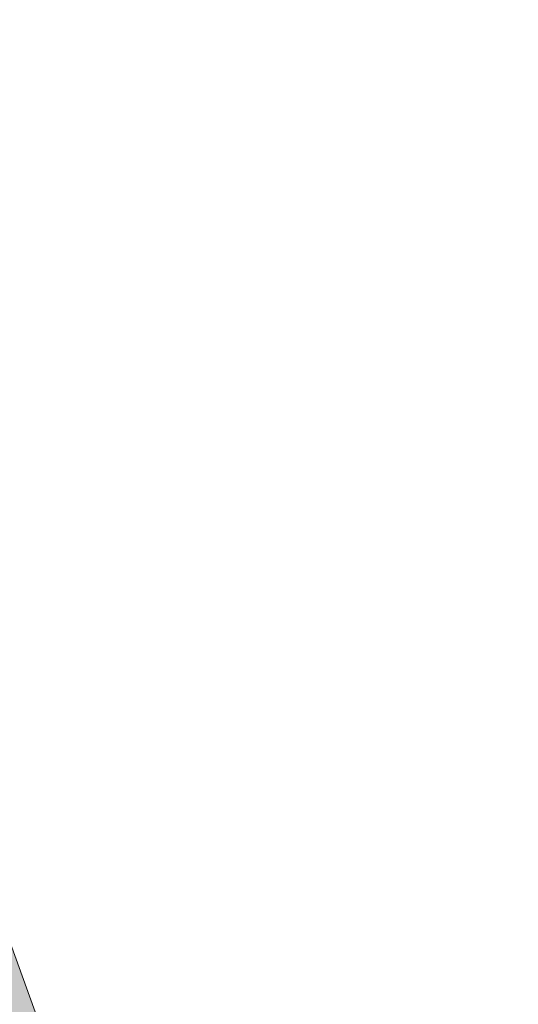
# Model space of a CAD drawing. Header units: millimetres. Extents: x -767 to 1132, y -388 to 938.
# Tile 451 of 656: x -623 to -613, y 248 to 266. Entities that reach past the tile are written whole.
import ezdxf

# ---------------------------------------------------------------- set-up
doc = ezdxf.new("R2010")
doc.units = ezdxf.units.MM
doc.header["$LTSCALE"] = 0.5
doc.layers.add('Enscape-Ex_Gehweg', color=255, linetype='Continuous', lineweight=5)
doc.layers.add('LPB_-_LPB_SRF_PROM', color=255, linetype='Continuous', lineweight=13)

# ---------------------------------------------------------------- blocks, each defined once
blk = doc.blocks.new('S_Gehweg_ex1 (2D)')
at = {"layer": 'Enscape-Ex_Gehweg', "linetype": 'Continuous', "lineweight": 0}
h = blk.add_hatch(color=254, dxfattribs=at)
h.paths.add_polyline_path([(-78.751, 51.957), (-79.244, 51.943), (-79.734, 51.888), (-80.217, 51.794), (-80.692, 51.66), (-81.153, 51.487), (-81.599, 51.277), (-82.027, 51.031), (-82.734, 50.569), (-83.425, 50.083), (-84.1, 49.574), (-84.757, 49.044), (-85.397, 48.492), (-86.018, 47.919), (-86.619, 47.325), (-87.201, 46.712), (-87.204, 46.714), (-88.291, 47.748), (-88.366, 47.669), (-89.765, 46.13), (-90.987, 44.708), (-89.812, 43.717), (-90.632, 42.482), (-91.337, 41.177), (-91.92, 39.814), (-92.377, 38.403), (-92.703, 36.957), (-92.896, 35.487), (-92.955, 34.005), (-92.879, 32.524), (-64.459, -50.124), (-40.127, -117.038), (-22.353, -166.308), (-7.385, -207.822), (-0.914, -206.36), (-1.442, -204.573), (-6.331, -205.7), (-20.836, -165.7), (-36.705, -121.765), (-46.668, -94.636), (-60.534, -56.068), (-79.701, -2.504), (-78.237, -1.975), (-81.678, 7.555), (-81.821, 7.503), (-81.948, 7.829), (-82.111, 7.765), (-82.623, 9.177), (-82.45, 9.24), (-84.939, 16.146), (-87.47, 23.166), (-87.643, 23.103), (-88.146, 24.495), (-87.958, 24.569), (-88.098, 24.923), (-87.956, 24.967), (-90.441, 31.866), (-90.416, 31.874), (-90.525, 32.175), (-90.914, 33.38), (-91.248, 34.918), (-91.377, 36.13), (-91.444, 37.135), (-91.415, 37.289), (-91.188, 38.273), (-90.695, 39.641), (-90.43, 40.198), (-90.045, 40.883), (-89.607, 41.519), (-88.284, 43.165), (-86.369, 45.336), (-85.335, 46.401), (-84.323, 47.28), (-83.11, 48.155), (-81.59, 49.023), (-80.005, 49.711), (-78.508, 49.998), (-77.157, 49.955), (-77.156, 49.966), (-62.544, 48.646), (-62.511, 48.915), (-58.031, 48.524), (-58.055, 48.255), (-33.888, 45.922), (-33.948, 45.065), (-15.464, 43.356), (-15.87, 39.177), (-7.637, 38.564), (-7.721, 37.486), (34.32, 34.315), (34.899, 34.214), (35.448, 34.001), (35.944, 33.685), (36.37, 33.279), (36.707, 32.797), (36.945, 32.259), (37.072, 31.685), (37.086, 31.097), (37.055, 30.691), (38.721, 30.565), (39.155, 36.282), (39.13, 37.444), (38.882, 38.579), (38.42, 39.645), (37.76, 40.603), (36.929, 41.415), (35.956, 42.051), (34.879, 42.488), (33.738, 42.709), (26.699, 43.377), (24.708, 43.566), (23.924, 43.623), (23.137, 43.645), (22.35, 43.634), (21.565, 43.588), (20.782, 43.508), (20.004, 43.393), (19.231, 43.245), (18.466, 43.063), (17.615, 42.861), (16.757, 42.696), (15.892, 42.569), (15.022, 42.48), (14.15, 42.429), (13.275, 42.416), (12.402, 42.441), (11.53, 42.505), (2.671, 43.345), (-0.224, 43.624), (-3.119, 43.915), (-6.013, 44.215), (-8.905, 44.526), (-11.796, 44.847), (-14.687, 45.178), (-17.576, 45.52), (-20.463, 45.872), (-34.917, 47.661), (-36.344, 47.835), (-37.771, 48.004), (-39.199, 48.168), (-40.627, 48.326), (-42.056, 48.48), (-43.486, 48.628), (-44.916, 48.771), (-46.346, 48.909), (-78.259, 51.931)])
h.paths.add_polyline_path([(-90.441, 31.866), (-90.441, 31.866), (-90.442, 31.866)])
h.paths.add_polyline_path([(22.895, 41.342), (23.091, 41.342), (31.052, 40.551), (31.244, 40.513), (31.425, 40.438), (31.588, 40.329), (31.726, 40.19), (31.835, 40.027), (31.91, 39.846), (31.948, 39.653), (31.948, 39.457), (31.75, 37.467), (21.799, 38.455), (21.997, 40.445), (22.035, 40.638), (22.11, 40.819), (22.219, 40.981), (22.358, 41.12), (22.521, 41.229), (22.702, 41.304)])
h.paths.add_polyline_path([(3.54, 43.162), (13.993, 42.171), (14.186, 42.133), (14.368, 42.058), (14.532, 41.949), (14.671, 41.811), (14.781, 41.647), (14.856, 41.466), (14.894, 41.273), (14.894, 41.076), (14.704, 39.159), (2.265, 40.394), (2.451, 42.265), (2.489, 42.457), (2.564, 42.637), (2.672, 42.8), (2.81, 42.938), (2.973, 43.047), (3.153, 43.122), (3.345, 43.161)])
h.paths.add_polyline_path([(-10.072, 44.534), (-9.875, 44.532), (-9.006, 44.436), (-8.137, 44.342), (-7.268, 44.248), (-6.399, 44.155), (-5.53, 44.064), (-4.661, 43.973), (-3.791, 43.883), (-2.922, 43.794), (-2.73, 43.755), (-2.55, 43.68), (-2.387, 43.571), (-2.249, 43.432), (-2.141, 43.269), (-2.066, 43.088), (-2.028, 42.896), (-2.028, 42.7), (-2.213, 40.839), (-11.169, 41.728), (-10.979, 43.637), (-10.941, 43.83), (-10.865, 44.012), (-10.754, 44.176), (-10.614, 44.315), (-10.449, 44.423), (-10.266, 44.497)])
at = {"layer": 'Enscape-Ex_Gehweg', "elevation": 35.7, "flags": 128}
blk.add_lwpolyline([(-92.879, 32.524), (-64.459, -50.124), (-40.127, -117.038), (-22.353, -166.308), (-7.385, -207.822), (-0.914, -206.36), (-1.442, -204.573), (-6.331, -205.7), (-20.836, -165.7), (-36.705, -121.765), (-46.668, -94.636), (-60.534, -56.068), (-79.701, -2.504), (-78.237, -1.975), (-81.678, 7.555), (-81.821, 7.503), (-81.948, 7.829), (-82.111, 7.765), (-82.623, 9.177), (-82.45, 9.24), (-84.939, 16.146)], dxfattribs=at)

msp = doc.modelspace()

# ---------------------------------------------------------------- block references
at = {"layer": 'LPB_-_LPB_SRF_PROM', "color": 7}
msp.add_blockref('S_Gehweg_ex1 (2D)', (-588.328, 376.676, 14.1), dxfattribs=at)

doc.saveas('drawing.dxf')
